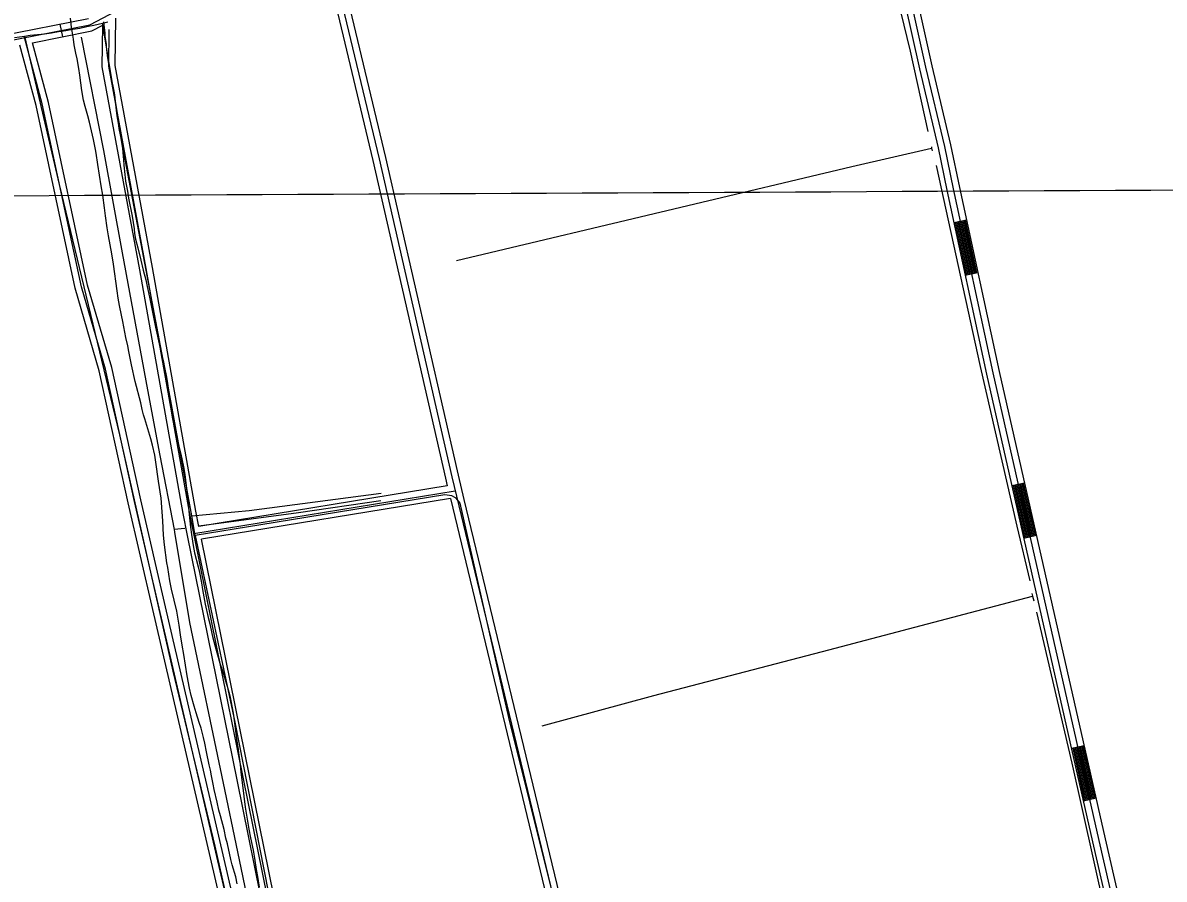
# Model space of a CAD drawing. Extents: x 3424494 to 3462436, y 522220 to 547718.
# Drawn here: x 3456707 to 3459355, y 538272 to 540259 of the extents above; entities that cross this region are included whole.
import ezdxf

# ---------------------------------------------------------------- set-up
doc = ezdxf.new("R2010")
doc.units = 0
for name, color, linetype in [('V-DTCH-CNTR', 7, 'Continuous'), ('V-GRID-MAJR', 7, 'Continuous'), ('V-ROAD-CNTR', 7, 'Continuous'), ('V-SITE-VEGE', 7, 'Continuous'), ('V-TOPO-SHOR', 7, 'Continuous')]:
    doc.layers.add(name, color=color, linetype=linetype)

msp = doc.modelspace()

# ---------------------------------------------------------------- linework, layer by layer
at = {"layer": 'V-DTCH-CNTR'}
for points in [[(3456687.8, 540224.7), (3456711.5, 540227.9), (3456724.6, 540229.7), (3456741.1, 540231.5), (3456757.5, 540233.5), (3456774, 540235.8), (3456790.4, 540238.2), (3456806.7, 540240.8), (3456823.1, 540243.6), (3456839.4, 540246.6), (3456855.6, 540249.8), (3456871.9, 540253.3), (3456892.1, 540257.8), (3456904.2, 540260.7)], [(3457107.4, 539069.4), (3457099, 539115.1), (3457043.5, 539419.1), (3456945.6, 539937.5), (3456892.1, 540257.8)], [(3456711.5, 540227.9), (3456791.8, 539883.8), (3456931.2, 539302.5), (3457055.3, 538754), (3457152.5, 538348.2), (3457303.4, 537680.5), (3457454.1, 537049.8), (3457610.6, 536382.1), (3457681.2, 536050.2), (3457686.5, 536027.5), (3457762.9, 535702)], [(3457099, 539115.1), (3457232.1, 539126.9), (3457538.1, 539167.1)], [(3458054.8, 537684.2), (3458026.4, 537851.5), (3457933.3, 538249.1), (3457834.8, 538646.7), (3457722, 539144.4), (3457712.3, 539155.4), (3457711, 539156.7), (3457702.7, 539160.8), (3457686.2, 539163.5), (3457259.6, 539093.6), (3457107.4, 539069.4), (3457199.2, 538636), (3457295.5, 538145.1), (3457345.2, 537870.8), (3457353.6, 537848.9), (3457360.6, 537828.3), (3457500.2, 537679.5), (3457512.6, 537664.5), (3457543, 537626.2)]]:
    msp.add_lwpolyline(points, dxfattribs=at)
at = {"layer": 'V-GRID-MAJR'}
msp.add_spline([(3428572.5, 539732.2), (3433848.9, 539754.1), (3439125.2, 539776.7), (3444401.6, 539800.1), (3449677.9, 539824.3), (3454954.3, 539849.2), (3460230.7, 539875)], degree=3, dxfattribs=at)
at = {"layer": 'V-ROAD-CNTR'}
for p, q in [((3456793.2, 540255.7), (3456799.1, 540226.3)), ((3458896.3, 539801), (3458866.9, 539794.7)), ((3458922.5, 539678.8), (3458893.2, 539672.5)), ((3459030.5, 539190.8), (3459001.2, 539184.1)), ((3459058.2, 539068.9), (3459028.9, 539062.2)), ((3459168.8, 538581.3), (3459139.6, 538574.6)), ((3459196.5, 538459.4), (3459167.3, 538452.7))]:
    msp.add_line(p, q, dxfattribs=at)
for points in [[(3456862.5, 540254.1), (3457086.3, 540372.3), (3457092.7, 540412.3), (3457094.6, 540445.9), (3457115.4, 540492.8), (3457131.8, 540513.6), (3457167.8, 540531.9), (3457254.6, 540577.9), (3457402.8, 540637.6), (3457570.7, 540691.4), (3457780.1, 540758), (3458048.9, 540826.2), (3458386.8, 540917.2), (3458475.6, 540935.6), (3458547.2, 540947.9), (3458574.2, 540951.6), (3458622, 540963.7)], [(3458653.9, 540748.6), (3458786.8, 540152.1), (3458830.1, 539968.7), (3458850.7, 539870.1), (3458942.4, 539443.3), (3459188.7, 538358.2), (3459552.6, 536771.5)], [(3458668.6, 540751.8), (3458801.4, 540155.5), (3458844.8, 539972), (3458865.4, 539873.2), (3458957, 539446.6)], [(3458683.2, 540755.1), (3458816, 540158.8), (3458859.4, 539975.3), (3458880.1, 539876.3), (3458971.7, 539449.8), (3459218, 538364.9), (3459581.9, 536778.3)], [(3457372.6, 540617.1), (3457534.1, 539943), (3457702.2, 539205.3), (3457941.7, 538211.1), (3458057.4, 537670.5)], [(3457388.4, 540615.6), (3457548.7, 539946.4), (3457714.4, 539219.5)], [(3457360.3, 540604.2), (3457519.5, 539939.6), (3457687.6, 539201.9), (3457691.9, 539184)], [(3456299.6, 540171.3), (3456311.8, 540174.7), (3456655, 540228.3), (3456859.6, 540268.9)], [(3457115.8, 539090.1), (3457108.6, 539125.8), (3457008, 539691.3), (3456921.7, 540159.3), (3456923, 540269.1)], [(3455332.9, 540081.5), (3455642.3, 540155.1), (3455795, 540197.1), (3455841.4, 540178.1), (3455860.9, 540159.8), (3455886.1, 540110.1), (3455931.7, 540074.4), (3455974.1, 540073.1), (3456033.3, 540095.8), (3456165, 540127.7), (3456198.5, 540131.7), (3456254.6, 540143.3), (3456314.9, 540160), (3456657.6, 540213.5), (3456862.5, 540254.1)], [(3456729.7, 540212.5), (3456867.6, 540239.9)], [(3456867.6, 540239.9), (3456892.8, 540253.2)], [(3457089.4, 539069.4), (3457079.1, 539120.2), (3456978.5, 539685.9), (3456891.6, 540156.7), (3456892.8, 540253.2)], [(3457560.8, 537637.4), (3457387, 537779.2), (3457362.4, 537811.7), (3457353.2, 537844.4), (3457219.2, 538504.8), (3457093.8, 539123), (3456993.3, 539688.6), (3456906.7, 540158), (3456907.7, 540242.9)], [(3457119.7, 538487.7), (3457023.3, 538900.3), (3456966.7, 539148.2), (3456899, 539455.1), (3456843.2, 539646.4), (3456752.5, 540070.5), (3456710.1, 540227.6)], [(3457134.3, 538491.1), (3457037.9, 538903.7), (3456981.3, 539151.5), (3456913.6, 539458.8), (3456857.7, 539650.1), (3456767, 540074.1), (3456729.7, 540212.5)], [(3457105, 538484.3), (3457008.7, 538897), (3456952, 539144.9), (3456884.5, 539451.3), (3456828.6, 539642.7), (3456737.9, 540067), (3456700.2, 540206.6)], [(3458869.9, 539795.3), (3458896.1, 539673.1)], [(3458872.8, 539796), (3458899, 539673.7)], [(3458875.7, 539796.6), (3458902, 539674.4)], [(3458878.7, 539797.2), (3458904.9, 539675)], [(3458881.6, 539797.8), (3458907.8, 539675.6)], [(3458884.5, 539798.5), (3458910.8, 539676.3)], [(3458887.5, 539799.1), (3458913.7, 539676.9)], [(3458890.4, 539799.7), (3458916.6, 539677.5)], [(3458893.3, 539800.4), (3458919.6, 539678.1)], [(3458957, 539446.6), (3459203.3, 538361.5), (3459567.3, 536774.9)], [(3457714.4, 539219.5), (3457716.8, 539208.8), (3457730.3, 539152.7)], [(3457691.9, 539184), (3457115.8, 539090.1)], [(3459004.1, 539184.8), (3459031.8, 539062.9)], [(3459007.1, 539185.5), (3459034.7, 539063.6)], [(3459010, 539186.1), (3459037.7, 539064.2)], [(3459012.9, 539186.8), (3459040.6, 539064.9)], [(3459015.8, 539187.4), (3459043.5, 539065.5)], [(3459018.8, 539188.1), (3459046.4, 539066.2)], [(3459021.7, 539188.8), (3459049.4, 539066.9)], [(3459024.6, 539189.4), (3459052.3, 539067.5)], [(3459027.6, 539190.1), (3459055.2, 539068.2)], [(3457709.9, 539171.7), (3457104, 539073)], [(3457699, 539154.8), (3457121.8, 539060.7)], [(3457699, 539154.8), (3457927.1, 538207.7), (3458031.7, 537718.9)], [(3457730.3, 539152.7), (3457956.4, 538214.4), (3458060.3, 537728.7)], [(3457536, 537638.3), (3457376.1, 537768.7), (3457348.7, 537804.9), (3457338.6, 537840.9), (3457204.5, 538501.8), (3457089.4, 539069.4)], [(3457564.5, 537653.8), (3457397.9, 537789.6), (3457376.1, 537818.5), (3457367.8, 537848), (3457233.9, 538507.8), (3457121.8, 539060.7)], [(3459142.5, 538575.3), (3459170.2, 538453.4)], [(3459145.4, 538576), (3459173.1, 538454.1)], [(3459148.4, 538576.6), (3459176, 538454.7)], [(3459151.3, 538577.3), (3459179, 538455.4)], [(3459154.2, 538578), (3459181.9, 538456.1)], [(3459157.1, 538578.6), (3459184.8, 538456.7)], [(3459160.1, 538579.3), (3459187.7, 538457.4)], [(3459163, 538580), (3459190.7, 538458.1)], [(3459165.9, 538580.6), (3459193.6, 538458.7)], [(3457875.5, 535285.4), (3457797.3, 535626.5), (3457684, 536090.9), (3457453.6, 537115.4), (3457134.3, 538491.1)], [(3457845.7, 535281.1), (3457768.1, 535619.6), (3457654.7, 536084.1), (3457424.3, 537108.7), (3457105, 538484.3)], [(3457904.4, 532804), (3458333.9, 532953.1), (3458352.1, 532961.5), (3458363.3, 532968.4), (3458372.4, 532976.8), (3458379.6, 532986.3), (3458384.6, 532993.3), (3458381.1, 533017.4), (3458365.7, 533088.2), (3458203.9, 533788.7), (3458064.2, 534393.6), (3457920.5, 535022), (3457782.7, 535623.1), (3457669.3, 536087.5), (3457438.9, 537112), (3457119.7, 538487.7)]]:
    msp.add_lwpolyline(points, dxfattribs=at)
at = {"layer": 'V-SITE-VEGE'}
for points in [[(3457004.2, 539293.5), (3456994.6, 539324.7), (3456990.1, 539339.9), (3456987.4, 539349.3), (3456983.8, 539361.3), (3456980.7, 539376.9), (3456968.2, 539426.3), (3456959.7, 539464.9), (3456953.1, 539496.4), (3456950.5, 539509.2), (3456946, 539528.6), (3456939.3, 539565.4), (3456936.2, 539580.2), (3456931.6, 539602.9), (3456928.7, 539619.9), (3456926, 539637.1), (3456917.5, 539698.9), (3456913.7, 539722.9), (3456905.8, 539764.4), (3456903.1, 539782.6), (3456899.2, 539810.7), (3456897.1, 539829.1), (3456892.9, 539859), (3456889.3, 539880.8), (3456881.3, 539929.9), (3456877.6, 539956.3), (3456875.7, 539964.7), (3456871, 539987.8), (3456861.9, 540028), (3456857.9, 540042.6), (3456851.7, 540064.4), (3456848.4, 540079.2), (3456844.2, 540101.4), (3456839.2, 540137.3), (3456836.9, 540152.5), (3456833.1, 540174.8), (3456830.1, 540188.2), (3456826.3, 540207.4), (3456824.5, 540220.4), (3456822.4, 540234.9), (3456820.6, 540248.9), (3456817.8, 540269.3)], [(3456894.7, 540261), (3456894.9, 540253.8), (3456897.2, 540234.5), (3456897.9, 540227.3), (3456899.7, 540214.1), (3456900.6, 540208.7), (3456900.7, 540204), (3456903.1, 540183), (3456904.7, 540172.8), (3456912.4, 540129.7), (3456914.8, 540118.9), (3456916.2, 540111.5), (3456918.4, 540099.9), (3456919.9, 540091.5), (3456921.6, 540077.2), (3456924.8, 540049.2), (3456926.4, 540037.9), (3456928.3, 540025.9), (3456930.1, 540013.7), (3456933.8, 539994.7), (3456938.3, 539968), (3456939.5, 539958), (3456941, 539941.1), (3456941.8, 539928.1), (3456943.9, 539906.8), (3456945.8, 539891.2), (3456950, 539867.8), (3456952.7, 539851.9), (3456960.7, 539809.9), (3456965.6, 539781), (3456966.6, 539769.6), (3456968.8, 539756.8), (3456973.8, 539736.2), (3456981.1, 539707.6), (3456986.5, 539685), (3456992.3, 539662.4), (3456995.8, 539646.6), (3457000.8, 539622.3), (3457008.5, 539583.3), (3457011.6, 539568.1), (3457014.9, 539552.7), (3457023.7, 539514.2), (3457027, 539498), (3457032.5, 539474.8), (3457036.1, 539459.2), (3457040.7, 539436.4), (3457043, 539421.7), (3457045.6, 539399.1), (3457047.9, 539382.7), (3457051.7, 539357.4), (3457054.8, 539339.8), (3457060.5, 539311.7), (3457062.7, 539302.5), (3457069.4, 539276.3), (3457073.9, 539257.9), (3457080.2, 539228.7), (3457083.3, 539210.9), (3457088.3, 539165), (3457093, 539117.6), (3457096.5, 539088.8), (3457098.2, 539071.1), (3457102.2, 539045.9), (3457105.3, 539029), (3457114.3, 538996.3), (3457117.4, 538983.4), (3457121.8, 538959.6), (3457124.3, 538943.6), (3457128.7, 538918.1), (3457130.3, 538909.7), (3457137.4, 538878.5), (3457140.7, 538864.5), (3457145.7, 538841.9), (3457147.6, 538834.5), (3457153.6, 538811.9)], [(3457204.8, 538260.5), (3457201.1, 538277.1), (3457192.8, 538305.1), (3457189.7, 538317.5), (3457181.7, 538353.5), (3457178.5, 538366.9), (3457174.5, 538386.7), (3457165.7, 538418.7), (3457162.3, 538431.5), (3457157.8, 538450.5), (3457151.2, 538479.8), (3457148.6, 538492.2), (3457144.9, 538511.4), (3457142.8, 538524.2), (3457139.8, 538536.8), (3457133.5, 538567.3), (3457129.7, 538586.9), (3457126.3, 538600.7), (3457120.7, 538621.7), (3457116.4, 538635.1), (3457109.6, 538657.9), (3457104.7, 538673.2), (3457097.7, 538698), (3457093.8, 538715), (3457088.7, 538743.3), (3457080.8, 538793), (3457077, 538814.6), (3457073.2, 538838.4), (3457070.2, 538860.9), (3457064.2, 538893.3), (3457052.1, 538944.4), (3457048.4, 538963.8), (3457043.8, 538994.9), (3457041.6, 539005.7), (3457036.1, 539047.6), (3457033.9, 539070), (3457031.7, 539102.9), (3457030.6, 539124), (3457028, 539155.9), (3457022.3, 539195.4), (3457016.2, 539238.9), (3457013.7, 539255.3), (3457008.1, 539278.7), (3457004.2, 539293.5)], [(3457153.6, 538811.9), (3457164.5, 538773.1), (3457169.6, 538757.5), (3457176.4, 538734.1), (3457180.9, 538719.7), (3457187.3, 538697.3), (3457190.6, 538681.7), (3457195, 538656.5), (3457197.5, 538640.1), (3457200.8, 538614.8), (3457202.9, 538597.6), (3457206.5, 538572.7), (3457207.8, 538564.5), (3457211.3, 538538), (3457213.2, 538520), (3457217.2, 538489.7), (3457223.4, 538438.6), (3457231.8, 538387.3), (3457235.5, 538367.5), (3457241.2, 538339.3), (3457244.9, 538320.4), (3457248.8, 538293.8), (3457251.7, 538277.6), (3457255.5, 538252.9)]]:
    msp.add_lwpolyline(points, dxfattribs=at)
at = {"layer": 'V-TOPO-SHOR'}
msp.add_line((3457083, 539085.6), (3457058.2, 539082.8), dxfattribs=at)
for points in [[(3458591.4, 540930.5), (3458676, 540561.6), (3458765.2, 540192.8), (3458806.7, 540006.8)], [(3456842.7, 540225.2), (3456894.8, 539962.4), (3456938.1, 539725.2), (3456996.8, 539407.4), (3457024.9, 539254.7), (3457058.2, 539082.8), (3457059.3, 539077.2), (3457094, 538867.1), (3457172.3, 538494.3), (3457205.1, 538334.7), (3457254.7, 538096.7), (3457293.9, 537915.4), (3457320, 537838.7), (3457338.1, 537797.7), (3457366.2, 537768.4), (3457406, 537729)], [(3458814.6, 539971.2), (3458815.2, 539968.2), (3458816.3, 539961.9)], [(3457712.9, 539706.8), (3458233.6, 539831), (3458630.4, 539925), (3458815.2, 539968.2)], [(3458825.8, 539927.8), (3458928, 539461.2), (3459012.5, 539090.8), (3459042.8, 538963.7)], [(3457537.4, 539149.7), (3457346.6, 539121.4), (3457115.5, 539090.4)], [(3457911.9, 538627.7), (3458170.6, 538697.6), (3458576.6, 538804.1), (3459049.4, 538928.1)], [(3459047.6, 538934.3), (3459049.4, 538928.1), (3459052.4, 538917.2)], [(3459058.8, 538890.9), (3459140.1, 538540.6), (3459215.1, 538204.3), (3459283.7, 537911.3)]]:
    msp.add_lwpolyline(points, dxfattribs=at)

doc.saveas('drawing.dxf')
